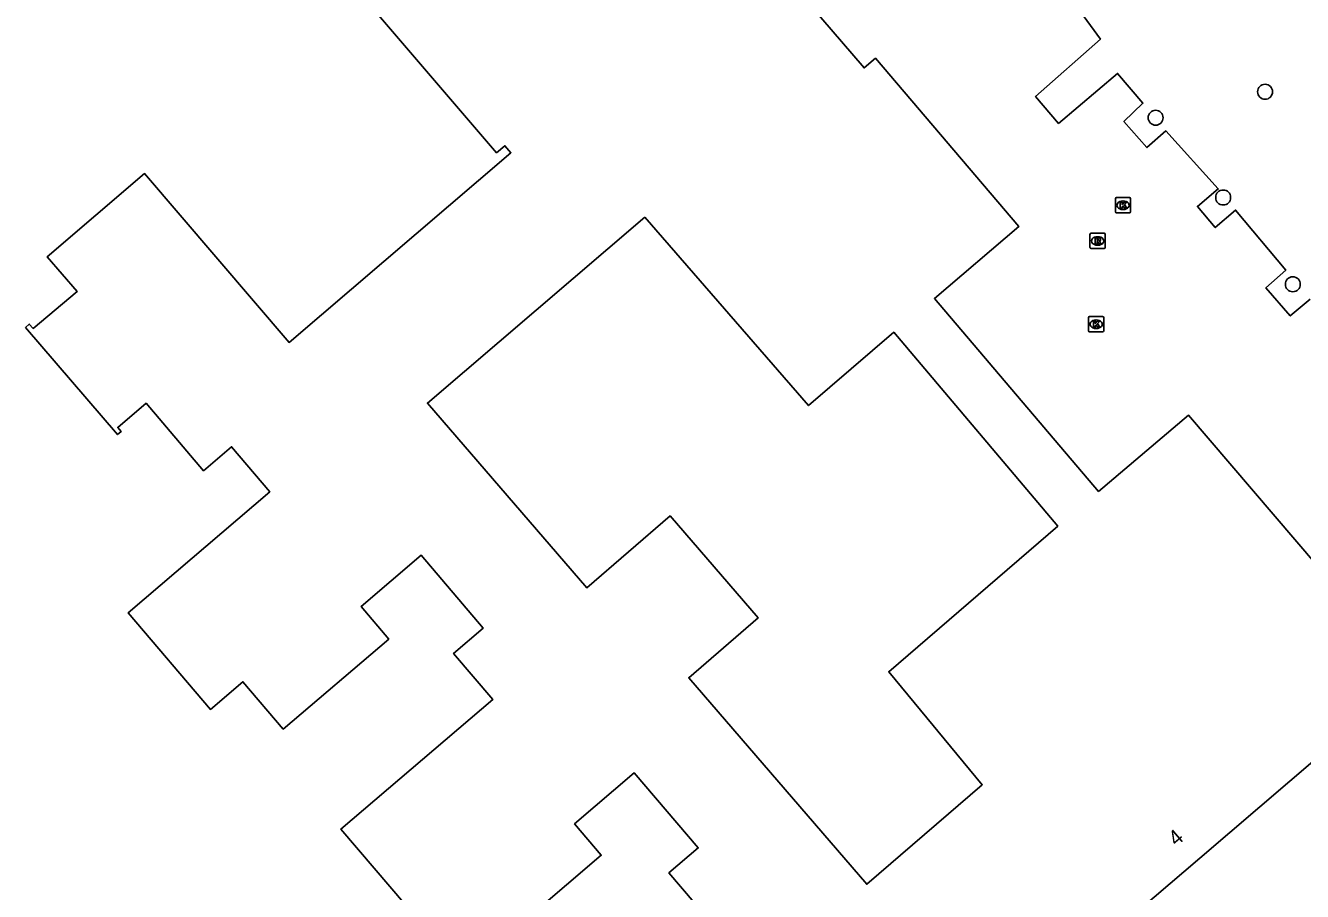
# Model space of a CAD drawing. Extents: x 162186 to 163152, y 385513 to 386513.
# Drawn here: x 162965.6 to 163049.1, y 386377.2 to 386433.8 of the extents above; entities that cross this region are included whole.
import ezdxf

# ---------------------------------------------------------------- set-up
doc = ezdxf.new("R2010")
doc.units = 0
for name, color, linetype in [('IMGEO_Boom', 7, 'Continuous'), ('IMGEO_Groenvoorziening', 7, 'Continuous'), ('IMGEO_Hek', 7, 'Continuous'), ('IMGEO_Kolk', 7, 'Continuous'), ('IMGEO_Pand', 7, 'Continuous'), ('IMGEO_Pand_nummerreeks', 7, 'Continuous'), ('IMGEO_Rioolput', 7, 'Continuous')]:
    doc.layers.add(name, color=color, linetype=linetype)

msp = doc.modelspace()

# ---------------------------------------------------------------- linework, layer by layer
at = {"layer": 'IMGEO_Boom'}
for centre in [(163046.655, 386429.486), (163039.494, 386427.787), (163043.912, 386422.568), (163048.468, 386416.891)]:
    msp.add_circle(centre, 0.489, dxfattribs=at)
at = {"layer": 'IMGEO_Groenvoorziening'}
msp.add_lwpolyline([(163049.611, 386415.914), (163048.304, 386414.816), (163046.705, 386416.657), (163048, 386417.816), (163044.723, 386421.744), (163043.396, 386420.603), (163042.222, 386421.987), (163043.595, 386423.132), (163040.166, 386426.923), (163038.926, 386425.84), (163037.419, 386427.543), (163038.66, 386428.736), (163037.001, 386430.691), (163033.145, 386427.421), (163031.636, 386429.187), (163035.876, 386432.926), (163034.57, 386434.717), (163013.916, 386458.655), (163012.707, 386459.987), (163011.476, 386461.297), (163010.203, 386462.563)], dxfattribs=at)
at = {"layer": 'IMGEO_Hek'}
msp.add_lwpolyline([(163035.876, 386432.926), (163031.636, 386429.187)], dxfattribs=at)
at = {"layer": 'IMGEO_Kolk'}
for p, q in [((163036.857, 386421.637), (163036.857, 386422.489)), ((163036.932, 386422.563), (163037.784, 386422.563)), ((163037.345, 386422.343), (163037.37, 386422.343)), ((163037.858, 386422.489), (163037.858, 386421.637)), ((163037.784, 386421.563), (163036.932, 386421.563)), ((163037.368, 386421.783), (163037.343, 386421.783)), ((163035.1, 386413.85), (163035.1, 386414.702)), ((163035.175, 386414.776), (163036.027, 386414.776)), ((163035.588, 386414.556), (163035.613, 386414.556)), ((163036.101, 386414.702), (163036.101, 386413.85)), ((163036.027, 386413.776), (163035.175, 386413.776)), ((163035.611, 386413.996), (163035.586, 386413.996))]:
    msp.add_line(p, q, dxfattribs=at)
for points in [[(163036.857, 386421.637), (163036.857, 386422.489)], [(163036.932, 386422.563), (163037.784, 386422.563)], [(163037.178, 386422.263), (163037.301, 386422.263), (163037.301, 386422.112), (163037.431, 386422.263), (163037.595, 386422.263), (163037.449, 386422.112), (163037.602, 386421.863), (163037.45, 386421.863), (163037.365, 386422.027), (163037.301, 386421.96), (163037.301, 386421.863), (163037.178, 386421.863), (163037.178, 386422.263)], [(163037.858, 386422.489), (163037.858, 386421.637)], [(163037.784, 386421.563), (163036.932, 386421.563)], [(163035.1, 386413.85), (163035.1, 386414.702)], [(163035.175, 386414.776), (163036.027, 386414.776)], [(163035.421, 386414.476), (163035.544, 386414.476), (163035.544, 386414.325), (163035.674, 386414.476), (163035.838, 386414.476), (163035.692, 386414.325), (163035.845, 386414.076), (163035.693, 386414.076), (163035.608, 386414.24), (163035.544, 386414.173), (163035.544, 386414.076), (163035.421, 386414.076), (163035.421, 386414.476)], [(163036.101, 386414.702), (163036.101, 386413.85)], [(163036.027, 386413.776), (163035.175, 386413.776)]]:
    msp.add_lwpolyline(points, dxfattribs=at)
for centre, start, end in [((163036.934, 386422.487), 91.55205, 178.44795), ((163036.934, 386422.487), 91.55205, 178.44795), ((163037.782, 386422.487), 1.55205, 88.44795), ((163037.782, 386422.487), 1.55205, 88.44795), ((163036.934, 386421.639), 181.55205, 268.44795), ((163036.934, 386421.639), 181.55205, 268.44795), ((163037.782, 386421.639), 271.55205, 358.44795), ((163037.782, 386421.639), 271.55205, 358.44795), ((163035.177, 386414.7), 91.55205, 178.44795), ((163035.177, 386414.7), 91.55205, 178.44795), ((163036.025, 386414.7), 1.55205, 88.44795), ((163036.025, 386414.7), 1.55205, 88.44795), ((163035.177, 386413.852), 181.55205, 268.44795), ((163035.177, 386413.852), 181.55205, 268.44795), ((163036.025, 386413.852), 271.55205, 358.44795), ((163036.025, 386413.852), 271.55205, 358.44795)]:
    msp.add_arc(centre, 0.0765, start, end, dxfattribs=at)
for centre, major_axis, ratio, start_param, end_param in [((163037.344, 386422.063), (-0.387, 0.002), 0.722429, 4.712389, 7.853982), ((163037.369, 386422.063), (-0.39, 0.002), 0.717154, 1.570796, 4.712389), ((163035.587, 386414.276), (-0.387, 0.002), 0.722429, 4.712389, 7.853982), ((163035.612, 386414.276), (-0.39, 0.002), 0.717154, 1.570796, 4.712389)]:
    msp.add_ellipse(centre, major_axis=major_axis, ratio=ratio, start_param=start_param, end_param=end_param, dxfattribs=at)
at = {"layer": 'IMGEO_Pand'}
for points in [[(162965.563, 386414.069), (162965.806, 386414.283), (162966.056, 386413.999), (162968.93, 386416.414), (162966.985, 386418.693), (162973.352, 386424.135), (162982.8, 386413.081), (162997.312, 386425.499), (162996.922, 386425.955), (162996.383, 386425.493), (162977.16, 386447.944)], [(163014.216, 386438.302), (163020.418, 386431.043), (163021.164, 386431.679), (163030.55, 386420.675), (163025.019, 386415.959), (163035.759, 386403.332), (163041.635, 386408.334), (163051.439, 386396.872)], [(163006.069, 386421.287), (163016.794, 386408.952), (163022.356, 386413.752), (163033.091, 386401.067), (163022.031, 386391.532), (163028.153, 386384.141), (163020.6, 386377.629), (163008.946, 386391.146), (163013.486, 386395.06), (163007.732, 386401.733), (163002.276, 386397.029), (162991.856, 386409.116), (163006.069, 386421.287)], [(162991.577, 386374.939), (162986.199, 386381.239), (162996.135, 386389.721), (162993.563, 386392.733), (162995.511, 386394.396), (162991.448, 386399.155), (162987.511, 386395.794), (162989.323, 386393.671), (162982.425, 386387.782), (162979.782, 386390.877), (162977.661, 386389.066), (162972.285, 386395.397), (162981.535, 386403.312), (162979.041, 386406.254), (162977.206, 386404.692), (162973.445, 386409.106), (162971.6, 386407.524), (162971.828, 386407.258), (162971.585, 386407.05), (162965.563, 386414.069)], [(163050.24, 386386.044), (163042.379, 386379.332), (163033.568, 386371.81)], [(163010.193, 386375.393), (163007.651, 386378.37), (163009.567, 386380.006), (163005.38, 386384.91), (163001.477, 386381.578), (163003.231, 386379.523), (162996.272, 386373.582)]]:
    msp.add_lwpolyline(points, dxfattribs=at)
at = {"layer": 'IMGEO_Rioolput'}
for p, q in [((163035.199, 386419.299), (163035.199, 386420.151)), ((163035.274, 386420.225), (163036.126, 386420.225)), ((163035.71, 386419.445), (163035.685, 386419.445)), ((163035.687, 386420.005), (163035.712, 386420.005)), ((163036.2, 386420.151), (163036.2, 386419.299)), ((163036.126, 386419.225), (163035.274, 386419.225))]:
    msp.add_line(p, q, dxfattribs=at)
for points in [[(163035.199, 386419.299), (163035.199, 386420.151)], [(163035.274, 386420.225), (163036.126, 386420.225)], [(163035.788, 386419.923), (163035.536, 386419.925), (163035.536, 386419.525)], [(163035.536, 386419.525), (163035.66, 386419.525), (163035.66, 386419.687), (163035.671, 386419.687)], [(163035.714, 386419.844), (163035.66, 386419.844), (163035.66, 386419.763)], [(163035.66, 386419.763), (163035.712, 386419.763)], [(163035.718, 386419.658), (163035.789, 386419.525), (163035.929, 386419.525), (163035.864, 386419.651)], [(163036.2, 386420.151), (163036.2, 386419.299)], [(163036.126, 386419.225), (163035.274, 386419.225)]]:
    msp.add_lwpolyline(points, dxfattribs=at)
for centre, radius, start, end in [((163035.276, 386420.149), 0.0765, 91.55205, 178.44795), ((163035.276, 386420.149), 0.0765, 91.55205, 178.44795), ((163035.67, 386419.634), 0.0533, 26.02933, 88.69889), ((163035.696, 386419.952), 0.19, 274.7715, 282.96867), ((163035.72, 386419.748), 0.0964, 77.00612, 93.18647), ((163035.734, 386419.805), 0.0378, 276.66336, 79.67722), ((163035.787, 386419.813), 0.109, 350.36119, 89.41601), ((163035.785, 386419.813), 0.112, 277.58423, 350.98172), ((163035.769, 386419.598), 0.108, 29.51342, 73.79051), ((163036.124, 386420.149), 0.0765, 1.55205, 88.44795), ((163036.124, 386420.149), 0.0765, 1.55205, 88.44795), ((163035.276, 386419.301), 0.0765, 181.55205, 268.44795), ((163035.276, 386419.301), 0.0765, 181.55205, 268.44795), ((163036.124, 386419.301), 0.0765, 271.55205, 358.44795), ((163036.124, 386419.301), 0.0765, 271.55205, 358.44795)]:
    msp.add_arc(centre, radius, start, end, dxfattribs=at)
for centre, major_axis, ratio, start_param, end_param in [((163035.686, 386419.725), (-0.387, 0.002), 0.722429, 4.712389, 7.853982), ((163035.711, 386419.725), (-0.39, 0.002), 0.717154, 1.570796, 4.712389)]:
    msp.add_ellipse(centre, major_axis=major_axis, ratio=ratio, start_param=start_param, end_param=end_param, dxfattribs=at)

# ---------------------------------------------------------------- texts
at = {"layer": 'IMGEO_Pand_nummerreeks'}
msp.add_text('4', height=1, rotation=40.49093, dxfattribs=at).set_placement((163040.84, 386380.074))

doc.saveas('drawing.dxf')
